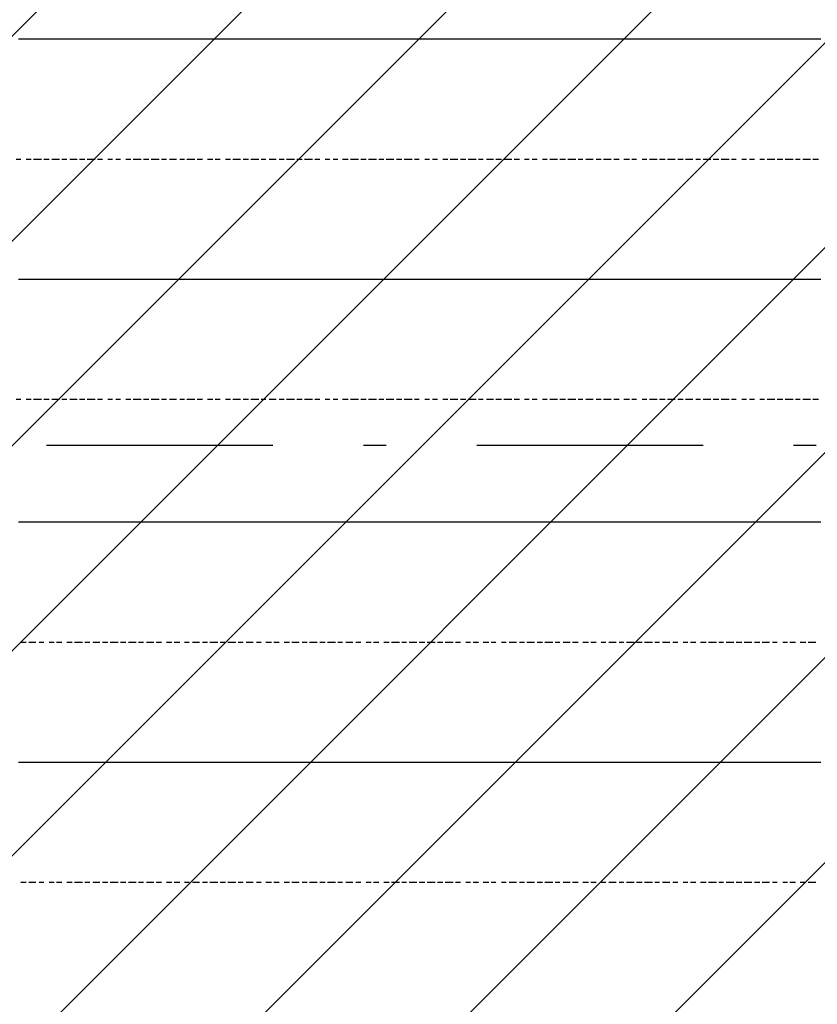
# Model space of a CAD drawing. Extents: x 997 to 109698, y 921 to 94021.
# Tile 597 of 656: x 22217 to 23538, y 55805 to 57436. Entities that reach past the tile are written whole.
import ezdxf

# ---------------------------------------------------------------- set-up
doc = ezdxf.new("R2010")
doc.units = 0
doc.header["$MEASUREMENT"] = 0
doc.layers.add('12', color=7, linetype='CONTINUOUS')
doc.layers.add('28', color=7, linetype='CONTINUOUS')

msp = doc.modelspace()

# ---------------------------------------------------------------- linework, layer by layer
at = {"layer": '12', "color": 5}
for p, q in [((22227.630503, 57403.563401), (22214.630503, 57403.563401)), ((22235.630503, 57403.563401), (22227.630503, 57403.563401)), ((22243.630503, 57403.563401), (22235.630503, 57403.563401)), ((22256.630503, 57403.563401), (22243.630503, 57403.563401)), ((22265.630503, 57403.563401), (22256.630503, 57403.563401)), ((22273.630503, 57403.563401), (22265.630503, 57403.563401)), ((22286.630503, 57403.563401), (22273.630503, 57403.563401)), ((22294.630503, 57403.563401), (22286.630503, 57403.563401)), ((22307.630503, 57403.563401), (22294.630503, 57403.563401)), ((22315.630503, 57403.563401), (22307.630503, 57403.563401)), ((22324.630503, 57403.563401), (22315.630503, 57403.563401)), ((22337.630503, 57403.563401), (22324.630503, 57403.563401)), ((22345.630503, 57403.563401), (22337.630503, 57403.563401)), ((22353.630503, 57403.563401), (22345.630503, 57403.563401)), ((22366.630503, 57403.563401), (22353.630503, 57403.563401)), ((22375.630503, 57403.563401), (22366.630503, 57403.563401)), ((22383.630503, 57403.563401), (22375.630503, 57403.563401)), ((22396.630503, 57403.563401), (22383.630503, 57403.563401)), ((22404.630503, 57403.563401), (22396.630503, 57403.563401)), ((22417.630503, 57403.563401), (22404.630503, 57403.563401)), ((22426.630503, 57403.563401), (22417.630503, 57403.563401)), ((22434.630503, 57403.563401), (22426.630503, 57403.563401)), ((22447.630503, 57403.563401), (22434.630503, 57403.563401)), ((22455.630503, 57403.563401), (22447.630503, 57403.563401)), ((22464.630503, 57403.563401), (22455.630503, 57403.563401)), ((22476.630503, 57403.563401), (22464.630503, 57403.563401)), ((22485.630503, 57403.563401), (22476.630503, 57403.563401)), ((22493.630503, 57403.563401), (22485.630503, 57403.563401)), ((22506.630503, 57403.563401), (22493.630503, 57403.563401)), ((22514.630503, 57403.563401), (22506.630503, 57403.563401)), ((22527.630503, 57403.563401), (22514.630503, 57403.563401)), ((22536.630503, 57403.563401), (22527.630503, 57403.563401)), ((22544.630503, 57403.563401), (22536.630503, 57403.563401)), ((22557.630503, 57403.563401), (22544.630503, 57403.563401)), ((22565.630503, 57403.563401), (22557.630503, 57403.563401)), ((22574.630503, 57403.563401), (22565.630503, 57403.563401)), ((22586.630503, 57403.563401), (22574.630503, 57403.563401)), ((22595.630503, 57403.563401), (22586.630503, 57403.563401)), ((22603.630503, 57403.563401), (22595.630503, 57403.563401)), ((22616.630503, 57403.563401), (22603.630503, 57403.563401)), ((22624.630503, 57403.563401), (22616.630503, 57403.563401)), ((22637.630503, 57403.563401), (22624.630503, 57403.563401)), ((22646.630503, 57403.563401), (22637.630503, 57403.563401)), ((22654.630503, 57403.563401), (22646.630503, 57403.563401)), ((22667.630503, 57403.563401), (22654.630503, 57403.563401)), ((22675.630503, 57403.563401), (22667.630503, 57403.563401)), ((22684.630503, 57403.563401), (22675.630503, 57403.563401)), ((22696.630503, 57403.563401), (22684.630503, 57403.563401)), ((22705.630503, 57403.563401), (22696.630503, 57403.563401)), ((22713.630503, 57403.563401), (22705.630503, 57403.563401)), ((22726.630503, 57403.563401), (22713.630503, 57403.563401)), ((22735.630503, 57403.563401), (22726.630503, 57403.563401)), ((22743.630503, 57403.563401), (22735.630503, 57403.563401)), ((22756.630503, 57403.563401), (22743.630503, 57403.563401)), ((22764.630503, 57403.563401), (22756.630503, 57403.563401)), ((22777.630503, 57403.563401), (22764.630503, 57403.563401)), ((22785.630503, 57403.563401), (22777.630503, 57403.563401)), ((22794.630503, 57403.563401), (22785.630503, 57403.563401)), ((22807.630503, 57403.563401), (22794.630503, 57403.563401)), ((22815.630503, 57403.563401), (22807.630503, 57403.563401)), ((22823.630503, 57403.563401), (22815.630503, 57403.563401)), ((22836.630503, 57403.563401), (22823.630503, 57403.563401)), ((22845.630503, 57403.563401), (22836.630503, 57403.563401)), ((22853.630503, 57403.563401), (22845.630503, 57403.563401)), ((22866.630503, 57403.563401), (22853.630503, 57403.563401)), ((22874.630503, 57403.563401), (22866.630503, 57403.563401)), ((22887.630503, 57403.563401), (22874.630503, 57403.563401)), ((22895.630503, 57403.563401), (22887.630503, 57403.563401)), ((22904.630503, 57403.563401), (22895.630503, 57403.563401)), ((22917.630503, 57403.563401), (22904.630503, 57403.563401)), ((22925.630503, 57403.563401), (22917.630503, 57403.563401)), ((22934.630503, 57403.563401), (22925.630503, 57403.563401)), ((22946.630503, 57403.563401), (22934.630503, 57403.563401)), ((22955.630503, 57403.563401), (22946.630503, 57403.563401)), ((22963.630503, 57403.563401), (22955.630503, 57403.563401)), ((22976.630503, 57403.563401), (22963.630503, 57403.563401)), ((22984.630503, 57403.563401), (22976.630503, 57403.563401)), ((22997.630503, 57403.563401), (22984.630503, 57403.563401)), ((23005.630503, 57403.563401), (22997.630503, 57403.563401)), ((23014.630503, 57403.563401), (23005.630503, 57403.563401)), ((23027.630503, 57403.563401), (23014.630503, 57403.563401)), ((23035.630503, 57403.563401), (23027.630503, 57403.563401)), ((23044.630503, 57403.563401), (23035.630503, 57403.563401)), ((23056.630503, 57403.563401), (23044.630503, 57403.563401)), ((23065.630503, 57403.563401), (23056.630503, 57403.563401)), ((23073.630503, 57403.563401), (23065.630503, 57403.563401)), ((23086.630503, 57403.563401), (23073.630503, 57403.563401)), ((23094.630503, 57403.563401), (23086.630503, 57403.563401)), ((23107.630503, 57403.563401), (23094.630503, 57403.563401)), ((23116.630503, 57403.563401), (23107.630503, 57403.563401)), ((23124.630503, 57403.563401), (23116.630503, 57403.563401)), ((23137.630503, 57403.563401), (23124.630503, 57403.563401)), ((23145.630503, 57403.563401), (23137.630503, 57403.563401)), ((23154.630503, 57403.563401), (23145.630503, 57403.563401)), ((23166.630503, 57403.563401), (23154.630503, 57403.563401)), ((23175.630503, 57403.563401), (23166.630503, 57403.563401)), ((23183.630503, 57403.563401), (23175.630503, 57403.563401)), ((23196.630503, 57403.563401), (23183.630503, 57403.563401)), ((23204.630503, 57403.563401), (23196.630503, 57403.563401)), ((23217.630503, 57403.563401), (23204.630503, 57403.563401)), ((23226.630503, 57403.563401), (23217.630503, 57403.563401)), ((23234.630503, 57403.563401), (23226.630503, 57403.563401)), ((23247.630503, 57403.563401), (23234.630503, 57403.563401)), ((23255.630503, 57403.563401), (23247.630503, 57403.563401)), ((23264.630503, 57403.563401), (23255.630503, 57403.563401)), ((23276.630503, 57403.563401), (23264.630503, 57403.563401)), ((23285.630503, 57403.563401), (23276.630503, 57403.563401)), ((23293.630503, 57403.563401), (23285.630503, 57403.563401)), ((23306.630503, 57403.563401), (23293.630503, 57403.563401)), ((23315.630503, 57403.563401), (23306.630503, 57403.563401)), ((23323.630503, 57403.563401), (23315.630503, 57403.563401)), ((23336.630503, 57403.563401), (23323.630503, 57403.563401)), ((23344.630503, 57403.563401), (23336.630503, 57403.563401)), ((23357.630503, 57403.563401), (23344.630503, 57403.563401)), ((23365.630503, 57403.563401), (23357.630503, 57403.563401)), ((23374.630503, 57403.563401), (23365.630503, 57403.563401)), ((23386.630503, 57403.563401), (23374.630503, 57403.563401)), ((23395.630503, 57403.563401), (23386.630503, 57403.563401)), ((23403.630503, 57403.563401), (23395.630503, 57403.563401)), ((23416.630503, 57403.563401), (23403.630503, 57403.563401)), ((23425.630503, 57403.563401), (23416.630503, 57403.563401)), ((23433.630503, 57403.563401), (23425.630503, 57403.563401)), ((23446.630503, 57403.563401), (23433.630503, 57403.563401)), ((23454.630503, 57403.563401), (23446.630503, 57403.563401)), ((23467.630503, 57403.563401), (23454.630503, 57403.563401)), ((23475.630503, 57403.563401), (23467.630503, 57403.563401)), ((23484.630503, 57403.563401), (23475.630503, 57403.563401)), ((23497.630503, 57403.563401), (23484.630503, 57403.563401)), ((23505.630503, 57403.563401), (23497.630503, 57403.563401)), ((23513.630503, 57403.563401), (23505.630503, 57403.563401)), ((23526.630503, 57403.563401), (23513.630503, 57403.563401)), ((23535.630503, 57403.563401), (23526.630503, 57403.563401)), ((23543.630503, 57403.563401), (23535.630503, 57403.563401)), ((22227.630503, 57005.563401), (22214.630503, 57005.563401)), ((22235.630503, 57005.563401), (22227.630503, 57005.563401)), ((22243.630503, 57005.563401), (22235.630503, 57005.563401)), ((22256.630503, 57005.563401), (22243.630503, 57005.563401)), ((22265.630503, 57005.563401), (22256.630503, 57005.563401)), ((22273.630503, 57005.563401), (22265.630503, 57005.563401)), ((22286.630503, 57005.563401), (22273.630503, 57005.563401)), ((22294.630503, 57005.563401), (22286.630503, 57005.563401)), ((22307.630503, 57005.563401), (22294.630503, 57005.563401)), ((22315.630503, 57005.563401), (22307.630503, 57005.563401)), ((22324.630503, 57005.563401), (22315.630503, 57005.563401)), ((22337.630503, 57005.563401), (22324.630503, 57005.563401)), ((22345.630503, 57005.563401), (22337.630503, 57005.563401)), ((22353.630503, 57005.563401), (22345.630503, 57005.563401)), ((22366.630503, 57005.563401), (22353.630503, 57005.563401)), ((22375.630503, 57005.563401), (22366.630503, 57005.563401)), ((22383.630503, 57005.563401), (22375.630503, 57005.563401)), ((22396.630503, 57005.563401), (22383.630503, 57005.563401)), ((22404.630503, 57005.563401), (22396.630503, 57005.563401)), ((22417.630503, 57005.563401), (22404.630503, 57005.563401)), ((22426.630503, 57005.563401), (22417.630503, 57005.563401)), ((22434.630503, 57005.563401), (22426.630503, 57005.563401)), ((22447.630503, 57005.563401), (22434.630503, 57005.563401)), ((22455.630503, 57005.563401), (22447.630503, 57005.563401)), ((22464.630503, 57005.563401), (22455.630503, 57005.563401)), ((22476.630503, 57005.563401), (22464.630503, 57005.563401)), ((22485.630503, 57005.563401), (22476.630503, 57005.563401)), ((22493.630503, 57005.563401), (22485.630503, 57005.563401)), ((22506.630503, 57005.563401), (22493.630503, 57005.563401)), ((22514.630503, 57005.563401), (22506.630503, 57005.563401)), ((22527.630503, 57005.563401), (22514.630503, 57005.563401)), ((22536.630503, 57005.563401), (22527.630503, 57005.563401)), ((22544.630503, 57005.563401), (22536.630503, 57005.563401)), ((22557.630503, 57005.563401), (22544.630503, 57005.563401)), ((22565.630503, 57005.563401), (22557.630503, 57005.563401)), ((22574.630503, 57005.563401), (22565.630503, 57005.563401)), ((22586.630503, 57005.563401), (22574.630503, 57005.563401)), ((22595.630503, 57005.563401), (22586.630503, 57005.563401)), ((22603.630503, 57005.563401), (22595.630503, 57005.563401)), ((22616.630503, 57005.563401), (22603.630503, 57005.563401)), ((22624.630503, 57005.563401), (22616.630503, 57005.563401)), ((22637.630503, 57005.563401), (22624.630503, 57005.563401)), ((22646.630503, 57005.563401), (22637.630503, 57005.563401)), ((22654.630503, 57005.563401), (22646.630503, 57005.563401)), ((22667.630503, 57005.563401), (22654.630503, 57005.563401)), ((22675.630503, 57005.563401), (22667.630503, 57005.563401)), ((22684.630503, 57005.563401), (22675.630503, 57005.563401)), ((22696.630503, 57005.563401), (22684.630503, 57005.563401)), ((22705.630503, 57005.563401), (22696.630503, 57005.563401)), ((22713.630503, 57005.563401), (22705.630503, 57005.563401)), ((22726.630503, 57005.563401), (22713.630503, 57005.563401)), ((22735.630503, 57005.563401), (22726.630503, 57005.563401)), ((22743.630503, 57005.563401), (22735.630503, 57005.563401)), ((22756.630503, 57005.563401), (22743.630503, 57005.563401)), ((22764.630503, 57005.563401), (22756.630503, 57005.563401)), ((22777.630503, 57005.563401), (22764.630503, 57005.563401)), ((22785.630503, 57005.563401), (22777.630503, 57005.563401)), ((22794.630503, 57005.563401), (22785.630503, 57005.563401)), ((22807.630503, 57005.563401), (22794.630503, 57005.563401)), ((22815.630503, 57005.563401), (22807.630503, 57005.563401)), ((22823.630503, 57005.563401), (22815.630503, 57005.563401)), ((22836.630503, 57005.563401), (22823.630503, 57005.563401)), ((22845.630503, 57005.563401), (22836.630503, 57005.563401)), ((22853.630503, 57005.563401), (22845.630503, 57005.563401)), ((22866.630503, 57005.563401), (22853.630503, 57005.563401)), ((22874.630503, 57005.563401), (22866.630503, 57005.563401)), ((22887.630503, 57005.563401), (22874.630503, 57005.563401)), ((22895.630503, 57005.563401), (22887.630503, 57005.563401)), ((22904.630503, 57005.563401), (22895.630503, 57005.563401)), ((22917.630503, 57005.563401), (22904.630503, 57005.563401)), ((22925.630503, 57005.563401), (22917.630503, 57005.563401)), ((22934.630503, 57005.563401), (22925.630503, 57005.563401)), ((22946.630503, 57005.563401), (22934.630503, 57005.563401)), ((22955.630503, 57005.563401), (22946.630503, 57005.563401)), ((22963.630503, 57005.563401), (22955.630503, 57005.563401)), ((22976.630503, 57005.563401), (22963.630503, 57005.563401)), ((22984.630503, 57005.563401), (22976.630503, 57005.563401)), ((22997.630503, 57005.563401), (22984.630503, 57005.563401)), ((23005.630503, 57005.563401), (22997.630503, 57005.563401)), ((23014.630503, 57005.563401), (23005.630503, 57005.563401)), ((23027.630503, 57005.563401), (23014.630503, 57005.563401)), ((23035.630503, 57005.563401), (23027.630503, 57005.563401)), ((23044.630503, 57005.563401), (23035.630503, 57005.563401)), ((23056.630503, 57005.563401), (23044.630503, 57005.563401)), ((23065.630503, 57005.563401), (23056.630503, 57005.563401)), ((23073.630503, 57005.563401), (23065.630503, 57005.563401)), ((23086.630503, 57005.563401), (23073.630503, 57005.563401)), ((23094.630503, 57005.563401), (23086.630503, 57005.563401)), ((23107.630503, 57005.563401), (23094.630503, 57005.563401)), ((23116.630503, 57005.563401), (23107.630503, 57005.563401)), ((23124.630503, 57005.563401), (23116.630503, 57005.563401)), ((23137.630503, 57005.563401), (23124.630503, 57005.563401)), ((23145.630503, 57005.563401), (23137.630503, 57005.563401)), ((23154.630503, 57005.563401), (23145.630503, 57005.563401)), ((23166.630503, 57005.563401), (23154.630503, 57005.563401)), ((23175.630503, 57005.563401), (23166.630503, 57005.563401)), ((23183.630503, 57005.563401), (23175.630503, 57005.563401)), ((23196.630503, 57005.563401), (23183.630503, 57005.563401)), ((23204.630503, 57005.563401), (23196.630503, 57005.563401)), ((23217.630503, 57005.563401), (23204.630503, 57005.563401)), ((23226.630503, 57005.563401), (23217.630503, 57005.563401)), ((23234.630503, 57005.563401), (23226.630503, 57005.563401)), ((23247.630503, 57005.563401), (23234.630503, 57005.563401)), ((23255.630503, 57005.563401), (23247.630503, 57005.563401)), ((23264.630503, 57005.563401), (23255.630503, 57005.563401)), ((23276.630503, 57005.563401), (23264.630503, 57005.563401)), ((23285.630503, 57005.563401), (23276.630503, 57005.563401)), ((23293.630503, 57005.563401), (23285.630503, 57005.563401)), ((23306.630503, 57005.563401), (23293.630503, 57005.563401)), ((23315.630503, 57005.563401), (23306.630503, 57005.563401)), ((23323.630503, 57005.563401), (23315.630503, 57005.563401)), ((23336.630503, 57005.563401), (23323.630503, 57005.563401)), ((23344.630503, 57005.563401), (23336.630503, 57005.563401)), ((23357.630503, 57005.563401), (23344.630503, 57005.563401)), ((23365.630503, 57005.563401), (23357.630503, 57005.563401)), ((23374.630503, 57005.563401), (23365.630503, 57005.563401)), ((23386.630503, 57005.563401), (23374.630503, 57005.563401)), ((23395.630503, 57005.563401), (23386.630503, 57005.563401)), ((23403.630503, 57005.563401), (23395.630503, 57005.563401)), ((23416.630503, 57005.563401), (23403.630503, 57005.563401)), ((23425.630503, 57005.563401), (23416.630503, 57005.563401)), ((23433.630503, 57005.563401), (23425.630503, 57005.563401)), ((23446.630503, 57005.563401), (23433.630503, 57005.563401)), ((23454.630503, 57005.563401), (23446.630503, 57005.563401)), ((23467.630503, 57005.563401), (23454.630503, 57005.563401)), ((23475.630503, 57005.563401), (23467.630503, 57005.563401)), ((23484.630503, 57005.563401), (23475.630503, 57005.563401)), ((23497.630503, 57005.563401), (23484.630503, 57005.563401)), ((23505.630503, 57005.563401), (23497.630503, 57005.563401)), ((23513.630503, 57005.563401), (23505.630503, 57005.563401)), ((23526.630503, 57005.563401), (23513.630503, 57005.563401)), ((23535.630503, 57005.563401), (23526.630503, 57005.563401)), ((23543.630503, 57005.563401), (23535.630503, 57005.563401)), ((22227.630503, 56603.563401), (22214.630503, 56603.563401)), ((22235.630503, 56603.563401), (22227.630503, 56603.563401)), ((22243.630503, 56603.563401), (22235.630503, 56603.563401)), ((22256.630503, 56603.563401), (22243.630503, 56603.563401)), ((22265.630503, 56603.563401), (22256.630503, 56603.563401)), ((22273.630503, 56603.563401), (22265.630503, 56603.563401)), ((22286.630503, 56603.563401), (22273.630503, 56603.563401)), ((22294.630503, 56603.563401), (22286.630503, 56603.563401)), ((22307.630503, 56603.563401), (22294.630503, 56603.563401)), ((22315.630503, 56603.563401), (22307.630503, 56603.563401)), ((22324.630503, 56603.563401), (22315.630503, 56603.563401)), ((22337.630503, 56603.563401), (22324.630503, 56603.563401)), ((22345.630503, 56603.563401), (22337.630503, 56603.563401)), ((22353.630503, 56603.563401), (22345.630503, 56603.563401)), ((22366.630503, 56603.563401), (22353.630503, 56603.563401)), ((22375.630503, 56603.563401), (22366.630503, 56603.563401)), ((22383.630503, 56603.563401), (22375.630503, 56603.563401)), ((22396.630503, 56603.563401), (22383.630503, 56603.563401)), ((22404.630503, 56603.563401), (22396.630503, 56603.563401)), ((22417.630503, 56603.563401), (22404.630503, 56603.563401)), ((22426.630503, 56603.563401), (22417.630503, 56603.563401)), ((22434.630503, 56603.563401), (22426.630503, 56603.563401)), ((22447.630503, 56603.563401), (22434.630503, 56603.563401)), ((22455.630503, 56603.563401), (22447.630503, 56603.563401)), ((22464.630503, 56603.563401), (22455.630503, 56603.563401)), ((22476.630503, 56603.563401), (22464.630503, 56603.563401)), ((22485.630503, 56603.563401), (22476.630503, 56603.563401)), ((22493.630503, 56603.563401), (22485.630503, 56603.563401)), ((22506.630503, 56603.563401), (22493.630503, 56603.563401)), ((22514.630503, 56603.563401), (22506.630503, 56603.563401)), ((22527.630503, 56603.563401), (22514.630503, 56603.563401)), ((22536.630503, 56603.563401), (22527.630503, 56603.563401)), ((22544.630503, 56603.563401), (22536.630503, 56603.563401)), ((22557.630503, 56603.563401), (22544.630503, 56603.563401)), ((22565.630503, 56603.563401), (22557.630503, 56603.563401)), ((22574.630503, 56603.563401), (22565.630503, 56603.563401)), ((22586.630503, 56603.563401), (22574.630503, 56603.563401)), ((22595.630503, 56603.563401), (22586.630503, 56603.563401)), ((22603.630503, 56603.563401), (22595.630503, 56603.563401)), ((22616.630503, 56603.563401), (22603.630503, 56603.563401)), ((22624.630503, 56603.563401), (22616.630503, 56603.563401)), ((22637.630503, 56603.563401), (22624.630503, 56603.563401)), ((22646.630503, 56603.563401), (22637.630503, 56603.563401)), ((22654.630503, 56603.563401), (22646.630503, 56603.563401)), ((22667.630503, 56603.563401), (22654.630503, 56603.563401)), ((22675.630503, 56603.563401), (22667.630503, 56603.563401)), ((22684.630503, 56603.563401), (22675.630503, 56603.563401)), ((22696.630503, 56603.563401), (22684.630503, 56603.563401)), ((22705.630503, 56603.563401), (22696.630503, 56603.563401)), ((22713.630503, 56603.563401), (22705.630503, 56603.563401)), ((22726.630503, 56603.563401), (22713.630503, 56603.563401)), ((22735.630503, 56603.563401), (22726.630503, 56603.563401)), ((22743.630503, 56603.563401), (22735.630503, 56603.563401)), ((22756.630503, 56603.563401), (22743.630503, 56603.563401)), ((22764.630503, 56603.563401), (22756.630503, 56603.563401)), ((22777.630503, 56603.563401), (22764.630503, 56603.563401)), ((22785.630503, 56603.563401), (22777.630503, 56603.563401)), ((22794.630503, 56603.563401), (22785.630503, 56603.563401)), ((22807.630503, 56603.563401), (22794.630503, 56603.563401)), ((22815.630503, 56603.563401), (22807.630503, 56603.563401)), ((22823.630503, 56603.563401), (22815.630503, 56603.563401)), ((22836.630503, 56603.563401), (22823.630503, 56603.563401)), ((22845.630503, 56603.563401), (22836.630503, 56603.563401)), ((22853.630503, 56603.563401), (22845.630503, 56603.563401)), ((22866.630503, 56603.563401), (22853.630503, 56603.563401)), ((22874.630503, 56603.563401), (22866.630503, 56603.563401)), ((22887.630503, 56603.563401), (22874.630503, 56603.563401)), ((22895.630503, 56603.563401), (22887.630503, 56603.563401)), ((22904.630503, 56603.563401), (22895.630503, 56603.563401)), ((22917.630503, 56603.563401), (22904.630503, 56603.563401)), ((22925.630503, 56603.563401), (22917.630503, 56603.563401)), ((22934.630503, 56603.563401), (22925.630503, 56603.563401)), ((22946.630503, 56603.563401), (22934.630503, 56603.563401)), ((22955.630503, 56603.563401), (22946.630503, 56603.563401)), ((22963.630503, 56603.563401), (22955.630503, 56603.563401)), ((22976.630503, 56603.563401), (22963.630503, 56603.563401)), ((22984.630503, 56603.563401), (22976.630503, 56603.563401)), ((22997.630503, 56603.563401), (22984.630503, 56603.563401)), ((23005.630503, 56603.563401), (22997.630503, 56603.563401)), ((23014.630503, 56603.563401), (23005.630503, 56603.563401)), ((23027.630503, 56603.563401), (23014.630503, 56603.563401)), ((23035.630503, 56603.563401), (23027.630503, 56603.563401)), ((23044.630503, 56603.563401), (23035.630503, 56603.563401)), ((23056.630503, 56603.563401), (23044.630503, 56603.563401)), ((23065.630503, 56603.563401), (23056.630503, 56603.563401)), ((23073.630503, 56603.563401), (23065.630503, 56603.563401)), ((23086.630503, 56603.563401), (23073.630503, 56603.563401)), ((23094.630503, 56603.563401), (23086.630503, 56603.563401)), ((23107.630503, 56603.563401), (23094.630503, 56603.563401)), ((23116.630503, 56603.563401), (23107.630503, 56603.563401)), ((23124.630503, 56603.563401), (23116.630503, 56603.563401)), ((23137.630503, 56603.563401), (23124.630503, 56603.563401)), ((23145.630503, 56603.563401), (23137.630503, 56603.563401)), ((23154.630503, 56603.563401), (23145.630503, 56603.563401)), ((23166.630503, 56603.563401), (23154.630503, 56603.563401)), ((23175.630503, 56603.563401), (23166.630503, 56603.563401)), ((23183.630503, 56603.563401), (23175.630503, 56603.563401)), ((23196.630503, 56603.563401), (23183.630503, 56603.563401)), ((23204.630503, 56603.563401), (23196.630503, 56603.563401)), ((23217.630503, 56603.563401), (23204.630503, 56603.563401)), ((23226.630503, 56603.563401), (23217.630503, 56603.563401)), ((23234.630503, 56603.563401), (23226.630503, 56603.563401)), ((23247.630503, 56603.563401), (23234.630503, 56603.563401)), ((23255.630503, 56603.563401), (23247.630503, 56603.563401)), ((23264.630503, 56603.563401), (23255.630503, 56603.563401)), ((23276.630503, 56603.563401), (23264.630503, 56603.563401)), ((23285.630503, 56603.563401), (23276.630503, 56603.563401)), ((23293.630503, 56603.563401), (23285.630503, 56603.563401)), ((23306.630503, 56603.563401), (23293.630503, 56603.563401)), ((23315.630503, 56603.563401), (23306.630503, 56603.563401)), ((23323.630503, 56603.563401), (23315.630503, 56603.563401)), ((23336.630503, 56603.563401), (23323.630503, 56603.563401)), ((23344.630503, 56603.563401), (23336.630503, 56603.563401)), ((23357.630503, 56603.563401), (23344.630503, 56603.563401)), ((23365.630503, 56603.563401), (23357.630503, 56603.563401)), ((23374.630503, 56603.563401), (23365.630503, 56603.563401)), ((23386.630503, 56603.563401), (23374.630503, 56603.563401)), ((23395.630503, 56603.563401), (23386.630503, 56603.563401)), ((23403.630503, 56603.563401), (23395.630503, 56603.563401)), ((23416.630503, 56603.563401), (23403.630503, 56603.563401)), ((23425.630503, 56603.563401), (23416.630503, 56603.563401)), ((23433.630503, 56603.563401), (23425.630503, 56603.563401)), ((23446.630503, 56603.563401), (23433.630503, 56603.563401)), ((23454.630503, 56603.563401), (23446.630503, 56603.563401)), ((23467.630503, 56603.563401), (23454.630503, 56603.563401)), ((23475.630503, 56603.563401), (23467.630503, 56603.563401)), ((23484.630503, 56603.563401), (23475.630503, 56603.563401)), ((23497.630503, 56603.563401), (23484.630503, 56603.563401)), ((23505.630503, 56603.563401), (23497.630503, 56603.563401)), ((23513.630503, 56603.563401), (23505.630503, 56603.563401)), ((23526.630503, 56603.563401), (23513.630503, 56603.563401)), ((23535.630503, 56603.563401), (23526.630503, 56603.563401)), ((23543.630503, 56603.563401), (23535.630503, 56603.563401)), ((22227.630503, 56205.563401), (22214.630503, 56205.563401)), ((22235.630503, 56205.563401), (22227.630503, 56205.563401)), ((22243.630503, 56205.563401), (22235.630503, 56205.563401)), ((22256.630503, 56205.563401), (22243.630503, 56205.563401)), ((22265.630503, 56205.563401), (22256.630503, 56205.563401)), ((22273.630503, 56205.563401), (22265.630503, 56205.563401)), ((22286.630503, 56205.563401), (22273.630503, 56205.563401)), ((22294.630503, 56205.563401), (22286.630503, 56205.563401)), ((22307.630503, 56205.563401), (22294.630503, 56205.563401)), ((22315.630503, 56205.563401), (22307.630503, 56205.563401)), ((22324.630503, 56205.563401), (22315.630503, 56205.563401)), ((22337.630503, 56205.563401), (22324.630503, 56205.563401)), ((22345.630503, 56205.563401), (22337.630503, 56205.563401)), ((22353.630503, 56205.563401), (22345.630503, 56205.563401)), ((22366.630503, 56205.563401), (22353.630503, 56205.563401)), ((22375.630503, 56205.563401), (22366.630503, 56205.563401)), ((22383.630503, 56205.563401), (22375.630503, 56205.563401)), ((22396.630503, 56205.563401), (22383.630503, 56205.563401)), ((22404.630503, 56205.563401), (22396.630503, 56205.563401)), ((22417.630503, 56205.563401), (22404.630503, 56205.563401)), ((22426.630503, 56205.563401), (22417.630503, 56205.563401)), ((22434.630503, 56205.563401), (22426.630503, 56205.563401)), ((22447.630503, 56205.563401), (22434.630503, 56205.563401)), ((22455.630503, 56205.563401), (22447.630503, 56205.563401)), ((22464.630503, 56205.563401), (22455.630503, 56205.563401)), ((22476.630503, 56205.563401), (22464.630503, 56205.563401)), ((22485.630503, 56205.563401), (22476.630503, 56205.563401)), ((22493.630503, 56205.563401), (22485.630503, 56205.563401)), ((22506.630503, 56205.563401), (22493.630503, 56205.563401)), ((22514.630503, 56205.563401), (22506.630503, 56205.563401)), ((22527.630503, 56205.563401), (22514.630503, 56205.563401)), ((22536.630503, 56205.563401), (22527.630503, 56205.563401)), ((22544.630503, 56205.563401), (22536.630503, 56205.563401)), ((22557.630503, 56205.563401), (22544.630503, 56205.563401)), ((22565.630503, 56205.563401), (22557.630503, 56205.563401)), ((22574.630503, 56205.563401), (22565.630503, 56205.563401)), ((22586.630503, 56205.563401), (22574.630503, 56205.563401)), ((22595.630503, 56205.563401), (22586.630503, 56205.563401)), ((22603.630503, 56205.563401), (22595.630503, 56205.563401)), ((22616.630503, 56205.563401), (22603.630503, 56205.563401)), ((22624.630503, 56205.563401), (22616.630503, 56205.563401)), ((22637.630503, 56205.563401), (22624.630503, 56205.563401)), ((22646.630503, 56205.563401), (22637.630503, 56205.563401)), ((22654.630503, 56205.563401), (22646.630503, 56205.563401)), ((22667.630503, 56205.563401), (22654.630503, 56205.563401)), ((22675.630503, 56205.563401), (22667.630503, 56205.563401)), ((22684.630503, 56205.563401), (22675.630503, 56205.563401)), ((22696.630503, 56205.563401), (22684.630503, 56205.563401)), ((22705.630503, 56205.563401), (22696.630503, 56205.563401)), ((22713.630503, 56205.563401), (22705.630503, 56205.563401)), ((22726.630503, 56205.563401), (22713.630503, 56205.563401)), ((22735.630503, 56205.563401), (22726.630503, 56205.563401)), ((22743.630503, 56205.563401), (22735.630503, 56205.563401)), ((22756.630503, 56205.563401), (22743.630503, 56205.563401)), ((22764.630503, 56205.563401), (22756.630503, 56205.563401)), ((22777.630503, 56205.563401), (22764.630503, 56205.563401)), ((22785.630503, 56205.563401), (22777.630503, 56205.563401)), ((22794.630503, 56205.563401), (22785.630503, 56205.563401)), ((22807.630503, 56205.563401), (22794.630503, 56205.563401)), ((22815.630503, 56205.563401), (22807.630503, 56205.563401)), ((22823.630503, 56205.563401), (22815.630503, 56205.563401)), ((22836.630503, 56205.563401), (22823.630503, 56205.563401)), ((22845.630503, 56205.563401), (22836.630503, 56205.563401)), ((22853.630503, 56205.563401), (22845.630503, 56205.563401)), ((22866.630503, 56205.563401), (22853.630503, 56205.563401)), ((22874.630503, 56205.563401), (22866.630503, 56205.563401)), ((22887.630503, 56205.563401), (22874.630503, 56205.563401)), ((22895.630503, 56205.563401), (22887.630503, 56205.563401)), ((22904.630503, 56205.563401), (22895.630503, 56205.563401)), ((22917.630503, 56205.563401), (22904.630503, 56205.563401)), ((22925.630503, 56205.563401), (22917.630503, 56205.563401)), ((22934.630503, 56205.563401), (22925.630503, 56205.563401)), ((22946.630503, 56205.563401), (22934.630503, 56205.563401)), ((22955.630503, 56205.563401), (22946.630503, 56205.563401)), ((22963.630503, 56205.563401), (22955.630503, 56205.563401)), ((22976.630503, 56205.563401), (22963.630503, 56205.563401)), ((22984.630503, 56205.563401), (22976.630503, 56205.563401)), ((22997.630503, 56205.563401), (22984.630503, 56205.563401)), ((23005.630503, 56205.563401), (22997.630503, 56205.563401)), ((23014.630503, 56205.563401), (23005.630503, 56205.563401)), ((23027.630503, 56205.563401), (23014.630503, 56205.563401)), ((23035.630503, 56205.563401), (23027.630503, 56205.563401)), ((23044.630503, 56205.563401), (23035.630503, 56205.563401)), ((23056.630503, 56205.563401), (23044.630503, 56205.563401)), ((23065.630503, 56205.563401), (23056.630503, 56205.563401)), ((23073.630503, 56205.563401), (23065.630503, 56205.563401)), ((23086.630503, 56205.563401), (23073.630503, 56205.563401)), ((23094.630503, 56205.563401), (23086.630503, 56205.563401)), ((23107.630503, 56205.563401), (23094.630503, 56205.563401)), ((23116.630503, 56205.563401), (23107.630503, 56205.563401)), ((23124.630503, 56205.563401), (23116.630503, 56205.563401)), ((23137.630503, 56205.563401), (23124.630503, 56205.563401)), ((23145.630503, 56205.563401), (23137.630503, 56205.563401)), ((23154.630503, 56205.563401), (23145.630503, 56205.563401)), ((23166.630503, 56205.563401), (23154.630503, 56205.563401)), ((23175.630503, 56205.563401), (23166.630503, 56205.563401)), ((23183.630503, 56205.563401), (23175.630503, 56205.563401)), ((23196.630503, 56205.563401), (23183.630503, 56205.563401)), ((23204.630503, 56205.563401), (23196.630503, 56205.563401)), ((23217.630503, 56205.563401), (23204.630503, 56205.563401)), ((23226.630503, 56205.563401), (23217.630503, 56205.563401)), ((23234.630503, 56205.563401), (23226.630503, 56205.563401)), ((23247.630503, 56205.563401), (23234.630503, 56205.563401)), ((23255.630503, 56205.563401), (23247.630503, 56205.563401)), ((23264.630503, 56205.563401), (23255.630503, 56205.563401)), ((23276.630503, 56205.563401), (23264.630503, 56205.563401)), ((23285.630503, 56205.563401), (23276.630503, 56205.563401)), ((23293.630503, 56205.563401), (23285.630503, 56205.563401)), ((23306.630503, 56205.563401), (23293.630503, 56205.563401)), ((23315.630503, 56205.563401), (23306.630503, 56205.563401)), ((23323.630503, 56205.563401), (23315.630503, 56205.563401)), ((23336.630503, 56205.563401), (23323.630503, 56205.563401)), ((23344.630503, 56205.563401), (23336.630503, 56205.563401)), ((23357.630503, 56205.563401), (23344.630503, 56205.563401)), ((23365.630503, 56205.563401), (23357.630503, 56205.563401)), ((23374.630503, 56205.563401), (23365.630503, 56205.563401)), ((23386.630503, 56205.563401), (23374.630503, 56205.563401)), ((23395.630503, 56205.563401), (23386.630503, 56205.563401)), ((23403.630503, 56205.563401), (23395.630503, 56205.563401)), ((23416.630503, 56205.563401), (23403.630503, 56205.563401)), ((23425.630503, 56205.563401), (23416.630503, 56205.563401)), ((23433.630503, 56205.563401), (23425.630503, 56205.563401)), ((23446.630503, 56205.563401), (23433.630503, 56205.563401)), ((23454.630503, 56205.563401), (23446.630503, 56205.563401)), ((23467.630503, 56205.563401), (23454.630503, 56205.563401)), ((23475.630503, 56205.563401), (23467.630503, 56205.563401)), ((23484.630503, 56205.563401), (23475.630503, 56205.563401)), ((23497.630503, 56205.563401), (23484.630503, 56205.563401)), ((23505.630503, 56205.563401), (23497.630503, 56205.563401)), ((23513.630503, 56205.563401), (23505.630503, 56205.563401)), ((23526.630503, 56205.563401), (23513.630503, 56205.563401)), ((23535.630503, 56205.563401), (23526.630503, 56205.563401)), ((23543.630503, 56205.563401), (23535.630503, 56205.563401))]:
    msp.add_line(p, q, dxfattribs=at)
at = {"layer": '12', "color": 1}
for p, q in [((22218.630503, 57204.563401), (22210.630503, 57204.563401)), ((22235.630503, 57204.563401), (22227.630503, 57204.563401)), ((22252.630503, 57204.563401), (22239.630503, 57204.563401)), ((22265.630503, 57204.563401), (22256.630503, 57204.563401)), ((22282.630503, 57204.563401), (22269.630503, 57204.563401)), ((22294.630503, 57204.563401), (22286.630503, 57204.563401)), ((22311.630503, 57204.563401), (22299.630503, 57204.563401)), ((22324.630503, 57204.563401), (22315.630503, 57204.563401)), ((22341.630503, 57204.563401), (22328.630503, 57204.563401)), ((22353.630503, 57204.563401), (22345.630503, 57204.563401)), ((22370.630503, 57204.563401), (22362.630503, 57204.563401)), ((22383.630503, 57204.563401), (22375.630503, 57204.563401)), ((22400.630503, 57204.563401), (22392.630503, 57204.563401)), ((22417.630503, 57204.563401), (22404.630503, 57204.563401)), ((22430.630503, 57204.563401), (22421.630503, 57204.563401)), ((22447.630503, 57204.563401), (22434.630503, 57204.563401)), ((22459.630503, 57204.563401), (22451.630503, 57204.563401)), ((22476.630503, 57204.563401), (22464.630503, 57204.563401)), ((22489.630503, 57204.563401), (22481.630503, 57204.563401)), ((22506.630503, 57204.563401), (22493.630503, 57204.563401)), ((22519.630503, 57204.563401), (22510.630503, 57204.563401)), ((22536.630503, 57204.563401), (22527.630503, 57204.563401)), ((22548.630503, 57204.563401), (22540.630503, 57204.563401)), ((22565.630503, 57204.563401), (22557.630503, 57204.563401)), ((22582.630503, 57204.563401), (22569.630503, 57204.563401)), ((22595.630503, 57204.563401), (22586.630503, 57204.563401)), ((22612.630503, 57204.563401), (22599.630503, 57204.563401)), ((22624.630503, 57204.563401), (22616.630503, 57204.563401)), ((22641.630503, 57204.563401), (22629.630503, 57204.563401)), ((22654.630503, 57204.563401), (22646.630503, 57204.563401)), ((22671.630503, 57204.563401), (22658.630503, 57204.563401)), ((22684.630503, 57204.563401), (22675.630503, 57204.563401)), ((22701.630503, 57204.563401), (22688.630503, 57204.563401)), ((22713.630503, 57204.563401), (22705.630503, 57204.563401)), ((22730.630503, 57204.563401), (22722.630503, 57204.563401)), ((22743.630503, 57204.563401), (22735.630503, 57204.563401)), ((22760.630503, 57204.563401), (22751.630503, 57204.563401)), ((22777.630503, 57204.563401), (22764.630503, 57204.563401)), ((22790.630503, 57204.563401), (22781.630503, 57204.563401)), ((22807.630503, 57204.563401), (22794.630503, 57204.563401)), ((22819.630503, 57204.563401), (22811.630503, 57204.563401)), ((22836.630503, 57204.563401), (22823.630503, 57204.563401)), ((22849.630503, 57204.563401), (22840.630503, 57204.563401)), ((22866.630503, 57204.563401), (22853.630503, 57204.563401)), ((22878.630503, 57204.563401), (22870.630503, 57204.563401)), ((22895.630503, 57204.563401), (22887.630503, 57204.563401)), ((22908.630503, 57204.563401), (22900.630503, 57204.563401)), ((22925.630503, 57204.563401), (22917.630503, 57204.563401)), ((22942.630503, 57204.563401), (22929.630503, 57204.563401)), ((22955.630503, 57204.563401), (22946.630503, 57204.563401)), ((22972.630503, 57204.563401), (22959.630503, 57204.563401)), ((22984.630503, 57204.563401), (22976.630503, 57204.563401)), ((23001.630503, 57204.563401), (22989.630503, 57204.563401)), ((23014.630503, 57204.563401), (23005.630503, 57204.563401)), ((23031.630503, 57204.563401), (23018.630503, 57204.563401)), ((23044.630503, 57204.563401), (23035.630503, 57204.563401)), ((23060.630503, 57204.563401), (23052.630503, 57204.563401)), ((23073.630503, 57204.563401), (23065.630503, 57204.563401)), ((23090.630503, 57204.563401), (23082.630503, 57204.563401)), ((23107.630503, 57204.563401), (23094.630503, 57204.563401)), ((23120.630503, 57204.563401), (23111.630503, 57204.563401)), ((23137.630503, 57204.563401), (23124.630503, 57204.563401)), ((23149.630503, 57204.563401), (23141.630503, 57204.563401)), ((23166.630503, 57204.563401), (23154.630503, 57204.563401)), ((23179.630503, 57204.563401), (23171.630503, 57204.563401)), ((23196.630503, 57204.563401), (23183.630503, 57204.563401)), ((23209.630503, 57204.563401), (23200.630503, 57204.563401)), ((23226.630503, 57204.563401), (23217.630503, 57204.563401)), ((23238.630503, 57204.563401), (23230.630503, 57204.563401)), ((23255.630503, 57204.563401), (23247.630503, 57204.563401)), ((23272.630503, 57204.563401), (23259.630503, 57204.563401)), ((23285.630503, 57204.563401), (23276.630503, 57204.563401)), ((23302.630503, 57204.563401), (23289.630503, 57204.563401)), ((23315.630503, 57204.563401), (23306.630503, 57204.563401)), ((23331.630503, 57204.563401), (23319.630503, 57204.563401)), ((23344.630503, 57204.563401), (23336.630503, 57204.563401)), ((23361.630503, 57204.563401), (23348.630503, 57204.563401)), ((23374.630503, 57204.563401), (23365.630503, 57204.563401)), ((23391.630503, 57204.563401), (23378.630503, 57204.563401)), ((23403.630503, 57204.563401), (23395.630503, 57204.563401)), ((23420.630503, 57204.563401), (23412.630503, 57204.563401)), ((23433.630503, 57204.563401), (23425.630503, 57204.563401)), ((23450.630503, 57204.563401), (23442.630503, 57204.563401)), ((23467.630503, 57204.563401), (23454.630503, 57204.563401)), ((23480.630503, 57204.563401), (23471.630503, 57204.563401)), ((23497.630503, 57204.563401), (23484.630503, 57204.563401)), ((23509.630503, 57204.563401), (23501.630503, 57204.563401)), ((23526.630503, 57204.563401), (23513.630503, 57204.563401)), ((23539.630503, 57204.563401), (23530.630503, 57204.563401)), ((22218.630503, 56806.563401), (22210.630503, 56806.563401)), ((22235.630503, 56806.563401), (22227.630503, 56806.563401)), ((22252.630503, 56806.563401), (22239.630503, 56806.563401)), ((22265.630503, 56806.563401), (22256.630503, 56806.563401)), ((22282.630503, 56806.563401), (22269.630503, 56806.563401)), ((22294.630503, 56806.563401), (22286.630503, 56806.563401)), ((22311.630503, 56806.563401), (22299.630503, 56806.563401)), ((22324.630503, 56806.563401), (22315.630503, 56806.563401)), ((22341.630503, 56806.563401), (22328.630503, 56806.563401)), ((22353.630503, 56806.563401), (22345.630503, 56806.563401)), ((22370.630503, 56806.563401), (22362.630503, 56806.563401)), ((22383.630503, 56806.563401), (22375.630503, 56806.563401)), ((22400.630503, 56806.563401), (22392.630503, 56806.563401)), ((22417.630503, 56806.563401), (22404.630503, 56806.563401)), ((22430.630503, 56806.563401), (22421.630503, 56806.563401)), ((22447.630503, 56806.563401), (22434.630503, 56806.563401)), ((22459.630503, 56806.563401), (22451.630503, 56806.563401)), ((22476.630503, 56806.563401), (22464.630503, 56806.563401)), ((22489.630503, 56806.563401), (22481.630503, 56806.563401)), ((22506.630503, 56806.563401), (22493.630503, 56806.563401)), ((22519.630503, 56806.563401), (22510.630503, 56806.563401)), ((22536.630503, 56806.563401), (22527.630503, 56806.563401)), ((22548.630503, 56806.563401), (22540.630503, 56806.563401)), ((22565.630503, 56806.563401), (22557.630503, 56806.563401)), ((22582.630503, 56806.563401), (22569.630503, 56806.563401)), ((22595.630503, 56806.563401), (22586.630503, 56806.563401)), ((22612.630503, 56806.563401), (22599.630503, 56806.563401)), ((22624.630503, 56806.563401), (22616.630503, 56806.563401)), ((22641.630503, 56806.563401), (22629.630503, 56806.563401)), ((22654.630503, 56806.563401), (22646.630503, 56806.563401)), ((22671.630503, 56806.563401), (22658.630503, 56806.563401)), ((22684.630503, 56806.563401), (22675.630503, 56806.563401)), ((22701.630503, 56806.563401), (22688.630503, 56806.563401)), ((22713.630503, 56806.563401), (22705.630503, 56806.563401)), ((22730.630503, 56806.563401), (22722.630503, 56806.563401)), ((22743.630503, 56806.563401), (22735.630503, 56806.563401)), ((22760.630503, 56806.563401), (22751.630503, 56806.563401)), ((22777.630503, 56806.563401), (22764.630503, 56806.563401)), ((22790.630503, 56806.563401), (22781.630503, 56806.563401)), ((22807.630503, 56806.563401), (22794.630503, 56806.563401)), ((22819.630503, 56806.563401), (22811.630503, 56806.563401)), ((22836.630503, 56806.563401), (22823.630503, 56806.563401)), ((22849.630503, 56806.563401), (22840.630503, 56806.563401)), ((22866.630503, 56806.563401), (22853.630503, 56806.563401)), ((22878.630503, 56806.563401), (22870.630503, 56806.563401)), ((22895.630503, 56806.563401), (22887.630503, 56806.563401)), ((22908.630503, 56806.563401), (22900.630503, 56806.563401)), ((22925.630503, 56806.563401), (22917.630503, 56806.563401)), ((22942.630503, 56806.563401), (22929.630503, 56806.563401)), ((22955.630503, 56806.563401), (22946.630503, 56806.563401)), ((22972.630503, 56806.563401), (22959.630503, 56806.563401)), ((22984.630503, 56806.563401), (22976.630503, 56806.563401)), ((23001.630503, 56806.563401), (22989.630503, 56806.563401)), ((23014.630503, 56806.563401), (23005.630503, 56806.563401)), ((23031.630503, 56806.563401), (23018.630503, 56806.563401)), ((23044.630503, 56806.563401), (23035.630503, 56806.563401)), ((23060.630503, 56806.563401), (23052.630503, 56806.563401)), ((23073.630503, 56806.563401), (23065.630503, 56806.563401)), ((23090.630503, 56806.563401), (23082.630503, 56806.563401)), ((23107.630503, 56806.563401), (23094.630503, 56806.563401)), ((23120.630503, 56806.563401), (23111.630503, 56806.563401)), ((23137.630503, 56806.563401), (23124.630503, 56806.563401)), ((23149.630503, 56806.563401), (23141.630503, 56806.563401)), ((23166.630503, 56806.563401), (23154.630503, 56806.563401)), ((23179.630503, 56806.563401), (23171.630503, 56806.563401)), ((23196.630503, 56806.563401), (23183.630503, 56806.563401)), ((23209.630503, 56806.563401), (23200.630503, 56806.563401)), ((23226.630503, 56806.563401), (23217.630503, 56806.563401)), ((23238.630503, 56806.563401), (23230.630503, 56806.563401)), ((23255.630503, 56806.563401), (23247.630503, 56806.563401)), ((23272.630503, 56806.563401), (23259.630503, 56806.563401)), ((23285.630503, 56806.563401), (23276.630503, 56806.563401)), ((23302.630503, 56806.563401), (23289.630503, 56806.563401)), ((23315.630503, 56806.563401), (23306.630503, 56806.563401)), ((23331.630503, 56806.563401), (23319.630503, 56806.563401)), ((23344.630503, 56806.563401), (23336.630503, 56806.563401)), ((23361.630503, 56806.563401), (23348.630503, 56806.563401)), ((23374.630503, 56806.563401), (23365.630503, 56806.563401)), ((23391.630503, 56806.563401), (23378.630503, 56806.563401)), ((23403.630503, 56806.563401), (23395.630503, 56806.563401)), ((23420.630503, 56806.563401), (23412.630503, 56806.563401)), ((23433.630503, 56806.563401), (23425.630503, 56806.563401)), ((23450.630503, 56806.563401), (23442.630503, 56806.563401)), ((23467.630503, 56806.563401), (23454.630503, 56806.563401)), ((23480.630503, 56806.563401), (23471.630503, 56806.563401)), ((23497.630503, 56806.563401), (23484.630503, 56806.563401)), ((23509.630503, 56806.563401), (23501.630503, 56806.563401)), ((23526.630503, 56806.563401), (23513.630503, 56806.563401)), ((23539.630503, 56806.563401), (23530.630503, 56806.563401)), ((22227.630503, 56404.563401), (22218.630503, 56404.563401)), ((22243.630503, 56404.563401), (22231.630503, 56404.563401)), ((22256.630503, 56404.563401), (22248.630503, 56404.563401)), ((22273.630503, 56404.563401), (22265.630503, 56404.563401)), ((22286.630503, 56404.563401), (22277.630503, 56404.563401)), ((22303.630503, 56404.563401), (22294.630503, 56404.563401)), ((22320.630503, 56404.563401), (22307.630503, 56404.563401)), ((22332.630503, 56404.563401), (22324.630503, 56404.563401)), ((22349.630503, 56404.563401), (22337.630503, 56404.563401)), ((22362.630503, 56404.563401), (22353.630503, 56404.563401)), ((22379.630503, 56404.563401), (22366.630503, 56404.563401)), ((22392.630503, 56404.563401), (22383.630503, 56404.563401)), ((22409.630503, 56404.563401), (22396.630503, 56404.563401)), ((22421.630503, 56404.563401), (22413.630503, 56404.563401)), ((22438.630503, 56404.563401), (22426.630503, 56404.563401)), ((22451.630503, 56404.563401), (22442.630503, 56404.563401)), ((22468.630503, 56404.563401), (22459.630503, 56404.563401)), ((22481.630503, 56404.563401), (22472.630503, 56404.563401)), ((22497.630503, 56404.563401), (22489.630503, 56404.563401)), ((22514.630503, 56404.563401), (22502.630503, 56404.563401)), ((22527.630503, 56404.563401), (22519.630503, 56404.563401)), ((22544.630503, 56404.563401), (22531.630503, 56404.563401)), ((22557.630503, 56404.563401), (22548.630503, 56404.563401)), ((22574.630503, 56404.563401), (22561.630503, 56404.563401)), ((22586.630503, 56404.563401), (22578.630503, 56404.563401)), ((22603.630503, 56404.563401), (22591.630503, 56404.563401)), ((22616.630503, 56404.563401), (22608.630503, 56404.563401)), ((22633.630503, 56404.563401), (22624.630503, 56404.563401)), ((22646.630503, 56404.563401), (22637.630503, 56404.563401)), ((22663.630503, 56404.563401), (22654.630503, 56404.563401)), ((22679.630503, 56404.563401), (22667.630503, 56404.563401)), ((22692.630503, 56404.563401), (22684.630503, 56404.563401)), ((22709.630503, 56404.563401), (22696.630503, 56404.563401)), ((22722.630503, 56404.563401), (22713.630503, 56404.563401)), ((22739.630503, 56404.563401), (22726.630503, 56404.563401)), ((22751.630503, 56404.563401), (22743.630503, 56404.563401)), ((22768.630503, 56404.563401), (22756.630503, 56404.563401)), ((22781.630503, 56404.563401), (22773.630503, 56404.563401)), ((22798.630503, 56404.563401), (22790.630503, 56404.563401)), ((22811.630503, 56404.563401), (22802.630503, 56404.563401)), ((22828.630503, 56404.563401), (22819.630503, 56404.563401)), ((22845.630503, 56404.563401), (22832.630503, 56404.563401)), ((22857.630503, 56404.563401), (22849.630503, 56404.563401)), ((22874.630503, 56404.563401), (22861.630503, 56404.563401)), ((22887.630503, 56404.563401), (22878.630503, 56404.563401)), ((22904.630503, 56404.563401), (22891.630503, 56404.563401)), ((22917.630503, 56404.563401), (22908.630503, 56404.563401)), ((22934.630503, 56404.563401), (22921.630503, 56404.563401)), ((22946.630503, 56404.563401), (22938.630503, 56404.563401)), ((22963.630503, 56404.563401), (22955.630503, 56404.563401)), ((22976.630503, 56404.563401), (22967.630503, 56404.563401)), ((22993.630503, 56404.563401), (22984.630503, 56404.563401)), ((23005.630503, 56404.563401), (22997.630503, 56404.563401)), ((23022.630503, 56404.563401), (23014.630503, 56404.563401)), ((23039.630503, 56404.563401), (23027.630503, 56404.563401)), ((23052.630503, 56404.563401), (23044.630503, 56404.563401)), ((23069.630503, 56404.563401), (23056.630503, 56404.563401)), ((23082.630503, 56404.563401), (23073.630503, 56404.563401)), ((23099.630503, 56404.563401), (23086.630503, 56404.563401)), ((23111.630503, 56404.563401), (23103.630503, 56404.563401)), ((23128.630503, 56404.563401), (23116.630503, 56404.563401)), ((23141.630503, 56404.563401), (23132.630503, 56404.563401)), ((23158.630503, 56404.563401), (23149.630503, 56404.563401)), ((23171.630503, 56404.563401), (23162.630503, 56404.563401)), ((23187.630503, 56404.563401), (23179.630503, 56404.563401)), ((23204.630503, 56404.563401), (23192.630503, 56404.563401)), ((23217.630503, 56404.563401), (23209.630503, 56404.563401)), ((23234.630503, 56404.563401), (23221.630503, 56404.563401)), ((23247.630503, 56404.563401), (23238.630503, 56404.563401)), ((23264.630503, 56404.563401), (23251.630503, 56404.563401)), ((23276.630503, 56404.563401), (23268.630503, 56404.563401)), ((23293.630503, 56404.563401), (23281.630503, 56404.563401)), ((23306.630503, 56404.563401), (23298.630503, 56404.563401)), ((23323.630503, 56404.563401), (23315.630503, 56404.563401)), ((23336.630503, 56404.563401), (23327.630503, 56404.563401)), ((23353.630503, 56404.563401), (23344.630503, 56404.563401)), ((23370.630503, 56404.563401), (23357.630503, 56404.563401)), ((23382.630503, 56404.563401), (23374.630503, 56404.563401)), ((23399.630503, 56404.563401), (23386.630503, 56404.563401)), ((23412.630503, 56404.563401), (23403.630503, 56404.563401)), ((23429.630503, 56404.563401), (23416.630503, 56404.563401)), ((23442.630503, 56404.563401), (23433.630503, 56404.563401)), ((23458.630503, 56404.563401), (23446.630503, 56404.563401)), ((23471.630503, 56404.563401), (23463.630503, 56404.563401)), ((23488.630503, 56404.563401), (23480.630503, 56404.563401)), ((23501.630503, 56404.563401), (23492.630503, 56404.563401)), ((23518.630503, 56404.563401), (23509.630503, 56404.563401)), ((23535.630503, 56404.563401), (23522.630503, 56404.563401)), ((22227.630503, 56006.563401), (22218.630503, 56006.563401)), ((22243.630503, 56006.563401), (22231.630503, 56006.563401)), ((22256.630503, 56006.563401), (22248.630503, 56006.563401)), ((22273.630503, 56006.563401), (22265.630503, 56006.563401)), ((22286.630503, 56006.563401), (22277.630503, 56006.563401)), ((22303.630503, 56006.563401), (22294.630503, 56006.563401)), ((22320.630503, 56006.563401), (22307.630503, 56006.563401)), ((22332.630503, 56006.563401), (22324.630503, 56006.563401)), ((22349.630503, 56006.563401), (22337.630503, 56006.563401)), ((22362.630503, 56006.563401), (22353.630503, 56006.563401)), ((22379.630503, 56006.563401), (22366.630503, 56006.563401)), ((22392.630503, 56006.563401), (22383.630503, 56006.563401)), ((22409.630503, 56006.563401), (22396.630503, 56006.563401)), ((22421.630503, 56006.563401), (22413.630503, 56006.563401)), ((22438.630503, 56006.563401), (22426.630503, 56006.563401)), ((22451.630503, 56006.563401), (22442.630503, 56006.563401)), ((22468.630503, 56006.563401), (22459.630503, 56006.563401)), ((22481.630503, 56006.563401), (22472.630503, 56006.563401)), ((22497.630503, 56006.563401), (22489.630503, 56006.563401)), ((22514.630503, 56006.563401), (22502.630503, 56006.563401)), ((22527.630503, 56006.563401), (22519.630503, 56006.563401)), ((22544.630503, 56006.563401), (22531.630503, 56006.563401)), ((22557.630503, 56006.563401), (22548.630503, 56006.563401)), ((22574.630503, 56006.563401), (22561.630503, 56006.563401)), ((22586.630503, 56006.563401), (22578.630503, 56006.563401)), ((22603.630503, 56006.563401), (22591.630503, 56006.563401)), ((22616.630503, 56006.563401), (22608.630503, 56006.563401)), ((22633.630503, 56006.563401), (22624.630503, 56006.563401)), ((22646.630503, 56006.563401), (22637.630503, 56006.563401)), ((22663.630503, 56006.563401), (22654.630503, 56006.563401)), ((22679.630503, 56006.563401), (22667.630503, 56006.563401)), ((22692.630503, 56006.563401), (22684.630503, 56006.563401)), ((22709.630503, 56006.563401), (22696.630503, 56006.563401)), ((22722.630503, 56006.563401), (22713.630503, 56006.563401)), ((22739.630503, 56006.563401), (22726.630503, 56006.563401)), ((22751.630503, 56006.563401), (22743.630503, 56006.563401)), ((22768.630503, 56006.563401), (22756.630503, 56006.563401)), ((22781.630503, 56006.563401), (22773.630503, 56006.563401)), ((22798.630503, 56006.563401), (22790.630503, 56006.563401)), ((22811.630503, 56006.563401), (22802.630503, 56006.563401)), ((22828.630503, 56006.563401), (22819.630503, 56006.563401)), ((22845.630503, 56006.563401), (22832.630503, 56006.563401)), ((22857.630503, 56006.563401), (22849.630503, 56006.563401)), ((22874.630503, 56006.563401), (22861.630503, 56006.563401)), ((22887.630503, 56006.563401), (22878.630503, 56006.563401)), ((22904.630503, 56006.563401), (22891.630503, 56006.563401)), ((22917.630503, 56006.563401), (22908.630503, 56006.563401)), ((22934.630503, 56006.563401), (22921.630503, 56006.563401)), ((22946.630503, 56006.563401), (22938.630503, 56006.563401)), ((22963.630503, 56006.563401), (22955.630503, 56006.563401)), ((22976.630503, 56006.563401), (22967.630503, 56006.563401)), ((22993.630503, 56006.563401), (22984.630503, 56006.563401)), ((23005.630503, 56006.563401), (22997.630503, 56006.563401)), ((23022.630503, 56006.563401), (23014.630503, 56006.563401)), ((23039.630503, 56006.563401), (23027.630503, 56006.563401)), ((23052.630503, 56006.563401), (23044.630503, 56006.563401)), ((23069.630503, 56006.563401), (23056.630503, 56006.563401)), ((23082.630503, 56006.563401), (23073.630503, 56006.563401)), ((23099.630503, 56006.563401), (23086.630503, 56006.563401)), ((23111.630503, 56006.563401), (23103.630503, 56006.563401)), ((23128.630503, 56006.563401), (23116.630503, 56006.563401)), ((23141.630503, 56006.563401), (23132.630503, 56006.563401)), ((23158.630503, 56006.563401), (23149.630503, 56006.563401)), ((23171.630503, 56006.563401), (23162.630503, 56006.563401)), ((23187.630503, 56006.563401), (23179.630503, 56006.563401)), ((23204.630503, 56006.563401), (23192.630503, 56006.563401)), ((23217.630503, 56006.563401), (23209.630503, 56006.563401)), ((23234.630503, 56006.563401), (23221.630503, 56006.563401)), ((23247.630503, 56006.563401), (23238.630503, 56006.563401)), ((23264.630503, 56006.563401), (23251.630503, 56006.563401)), ((23276.630503, 56006.563401), (23268.630503, 56006.563401)), ((23293.630503, 56006.563401), (23281.630503, 56006.563401)), ((23306.630503, 56006.563401), (23298.630503, 56006.563401)), ((23323.630503, 56006.563401), (23315.630503, 56006.563401)), ((23336.630503, 56006.563401), (23327.630503, 56006.563401)), ((23353.630503, 56006.563401), (23344.630503, 56006.563401)), ((23370.630503, 56006.563401), (23357.630503, 56006.563401)), ((23382.630503, 56006.563401), (23374.630503, 56006.563401)), ((23399.630503, 56006.563401), (23386.630503, 56006.563401)), ((23412.630503, 56006.563401), (23403.630503, 56006.563401)), ((23429.630503, 56006.563401), (23416.630503, 56006.563401)), ((23442.630503, 56006.563401), (23433.630503, 56006.563401)), ((23458.630503, 56006.563401), (23446.630503, 56006.563401)), ((23471.630503, 56006.563401), (23463.630503, 56006.563401)), ((23488.630503, 56006.563401), (23480.630503, 56006.563401)), ((23501.630503, 56006.563401), (23492.630503, 56006.563401)), ((23518.630503, 56006.563401), (23509.630503, 56006.563401)), ((23535.630503, 56006.563401), (23522.630503, 56006.563401))]:
    msp.add_line(p, q, dxfattribs=at)
at = {"layer": '28', "color": 2}
for p, q in [((9915.925706, 45120.658275), (23481.222669, 58685.955237)), ((10255.336961, 45120.658275), (23820.633924, 58685.955237)), ((10594.748216, 45120.658275), (24160.045178, 58685.955237)), ((10934.159471, 45120.658275), (24499.456433, 58685.955237)), ((11273.570726, 45120.658275), (24838.867688, 58685.955237)), ((11612.981981, 45120.658275), (25178.278943, 58685.955237)), ((11952.393236, 45120.658275), (25517.690198, 58685.955237)), ((12291.80449, 45120.658275), (25857.101453, 58685.955237)), ((12631.215745, 45120.658275), (26196.512708, 58685.955237))]:
    msp.add_line(p, q, dxfattribs=at)
at = {"layer": '28', "color": 4}
for p, q in [((22636.130503, 56730.563401), (22261.130503, 56730.563401)), ((23348.630503, 56730.563401), (22973.630503, 56730.563401))]:
    msp.add_line(p, q, dxfattribs=at)
at = {"layer": '28', "color": 4, "linetype": 'Continuous'}
for p, q in [((22823.630503, 56730.563401), (22786.130503, 56730.563401)), ((23536.130503, 56730.563401), (23498.630503, 56730.563401))]:
    msp.add_line(p, q, dxfattribs=at)

doc.saveas('drawing.dxf')
